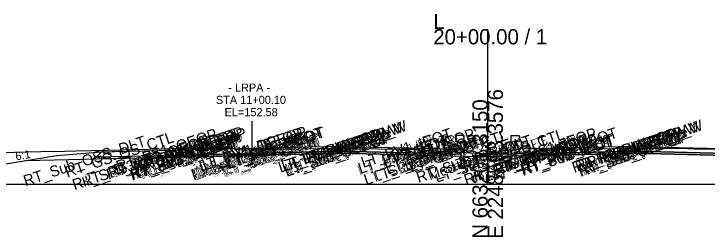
# Model space of a CAD drawing. Extents: x -26 to 2603, y -10 to 9566.
# Drawn here: x 1213 to 1340.3, y -9.7 to 31.3 of the extents above; entities that cross this region are included whole.
import ezdxf

# ---------------------------------------------------------------- set-up
doc = ezdxf.new("R2010")
doc.units = 0
for name, color, linetype in [('Exist Cross Section Cell', 7, 'Continuous'), ('Exist XS Center Line Elevation Label', 7, 'Continuous'), ('Exist XS Ground Line', 7, 'Continuous'), ('Prop CMT Concrete Structures', 7, 'Continuous'), ('Prop CMT Guardrail Graphics', 7, 'Continuous'), ('Prop CMT Pvmt Course 1', 7, 'Continuous'), ('Prop CMT Pvmt Course 2', 7, 'Continuous'), ('Prop CMT Pvmt Course 3 Wedge', 7, 'Continuous'), ('Prop CMT Pvmt Surface', 7, 'Continuous'), ('Prop CMT Pvmt Surface Overlay', 7, 'Continuous'), ('Prop CMT Pvmt Surface Shoulder', 7, 'Continuous'), ('Prop CMT Pvmt Wedge Surface 1', 7, 'Continuous'), ('Prop CMT Pvmt Wedge Surface 2', 7, 'Continuous'), ('Prop CMT Pvmt Wedge Surface 3', 7, 'Continuous'), ('Prop CMT Shld Paved Course 1', 7, 'Continuous'), ('Prop CMT Shld Paved Course 2', 7, 'Continuous'), ('Prop CMT Shld Paved Course 3', 7, 'Continuous'), ('Prop CMT Slope Grass', 7, 'Continuous'), ('Prop CMT Subgrade Earthwork', 7, 'Continuous'), ('Prop XS SE Text', 7, 'Continuous'), ('Prop XS Side Slope Text', 7, 'Continuous'), ('Prop XS Vertical Lines Alignments', 7, 'Continuous'), ('Scratch_Level_9', 7, 'Continuous'), ('Typical Guardrail CELL', 7, 'Continuous'), ('Typical Median Barrier CELL', 7, 'Continuous')]:
    doc.layers.add(name, color=color, linetype=linetype)

msp = doc.modelspace()

# ---------------------------------------------------------------- linework, layer by layer
at = {"layer": 'Exist Cross Section Cell'}
for p, q in [((1300, 0), (1300, 28.49)), ((1000, 0), (1300, 0)), ((1300, 0), (1600, 0))]:
    msp.add_line(p, q, dxfattribs=at)
at = {"layer": 'Exist XS Ground Line'}
for p, q in [((1254.11, 6.34), (1259.53, 6.44)), ((1259.53, 6.44), (1260.61, 6.45)), ((1260.61, 6.45), (1265.2, 6.51)), ((1265.2, 6.51), (1268.89, 6.55)), ((1268.89, 6.55), (1272.55, 6.6)), ((1272.55, 6.6), (1275.72, 6.56)), ((1275.72, 6.56), (1283.71, 6.45)), ((1283.71, 6.45), (1287.07, 6.41)), ((1287.07, 6.41), (1298.7, 5.67)), ((1308.12, 5.99), (1312.64, 6.41)), ((1312.64, 6.41), (1315.74, 6.46)), ((1315.74, 6.46), (1326.29, 6.63)), ((1326.29, 6.63), (1336.74, 6.55)), ((1336.74, 6.55), (1338, 6.54)), ((1338, 6.54), (1339.16, 6.53)), ((1339.16, 6.53), (1349.56, 6.46)), ((1224.32, 6.13), (1233, 6.33)), ((1298.7, 5.67), (1300, 5.64)), ((1300, 5.64), (1303.67, 5.56)), ((1303.67, 5.56), (1308.12, 5.99))]:
    msp.add_line(p, q, dxfattribs=at)
for points in [[(1233, 6.33), (1245, 6.63)], [(1245, 6.63), (1251, 6.78)], [(1251, 6.78), (1253, 6.71)], [(1253, 6.71), (1254.11, 6.34)], [(1220.31, 6.03), (1208.3, 5.73)], [(1220.31, 6.03), (1224.32, 6.13)]]:
    msp.add_lwpolyline(points, dxfattribs=at)
at = {"layer": 'Prop CMT Concrete Structures'}
for points in [[(1256.66, 5.33), (1245.85, 5.07)], [(1245.85, 5.06), (1256.66, 5.32)], [(1256.66, 5.33), (1260.67, 5.43)], [(1260.67, 5.42), (1256.66, 5.32)], [(1256.66, 5.32), (1256.66, 5.33)], [(1256.66, 5.33), (1256.66, 5.33), (1256.66, 5.32), (1256.66, 5.32)], [(1260.67, 5.43), (1260.67, 5.42)], [(1273, 5.73), (1261, 5.43)], [(1261, 5.42), (1273, 5.72)], [(1261, 5.43), (1261, 5.42)], [(1273, 5.73), (1285, 5.43)], [(1273, 5.72), (1273, 5.73)], [(1285, 5.42), (1273, 5.72)], [(1285, 5.43), (1285, 5.42)], [(1327, 5.73), (1315, 5.43)], [(1315, 5.42), (1327, 5.72)], [(1315, 5.43), (1315, 5.42)], [(1327, 5.73), (1351, 5.13)], [(1327, 5.72), (1327, 5.73)], [(1351, 5.12), (1327, 5.72)], [(1244.63, 5.04), (1244.63, 5.04), (1244.63, 5.03), (1244.63, 5.03)], [(1244.63, 5.03), (1244.63, 5.04)], [(1245.85, 5.07), (1245.85, 5.06)]]:
    msp.add_lwpolyline(points, dxfattribs=at)
at = {"layer": 'Prop CMT Guardrail Graphics'}
for points in [[(1295.7, 8.94), (1294.37, 8.94), (1294.1, 8.65)], [(1295.7, 8.94), (1294.37, 8.94), (1294.1, 8.65)], [(1295.7, 2.94), (1295.7, 8.94)], [(1304.3, 8.94), (1305.63, 8.94), (1305.9, 8.65)], [(1304.3, 8.94), (1305.63, 8.94), (1305.9, 8.65)], [(1304.3, 2.94), (1304.3, 8.94)], [(1294.1, 8.65), (1294.37, 8.36)], [(1294.1, 8.65), (1294.37, 8.36)], [(1294.37, 8.36), (1294.1, 8.07)], [(1294.37, 8.36), (1294.1, 8.07)], [(1294.1, 8.07), (1294.37, 7.78), (1295.04, 7.78)], [(1294.1, 8.07), (1294.37, 7.78), (1295.04, 7.78)], [(1295.04, 7.78), (1295.04, 2.94)], [(1305.9, 8.07), (1305.63, 7.78), (1304.96, 7.78)], [(1305.9, 8.07), (1305.63, 7.78), (1304.96, 7.78)], [(1304.96, 7.78), (1304.96, 2.94)], [(1305.9, 8.65), (1305.63, 8.36)], [(1305.9, 8.65), (1305.63, 8.36)], [(1305.63, 8.36), (1305.9, 8.07)], [(1305.63, 8.36), (1305.9, 8.07)], [(1285, 5.43), (1285, 5.42)], [(1290.79, 5.27), (1290.78, 5.28), (1290.28, 5.29), (1285, 5.43)], [(1285, 5.42), (1290.79, 5.27)], [(1309.21, 5.27), (1309.22, 5.28), (1309.72, 5.29), (1315, 5.43)], [(1315, 5.42), (1309.21, 5.27)], [(1315, 5.43), (1315, 5.42)], [(1244.63, 5.04), (1239.33, 4.91), (1238.83, 4.89), (1238.82, 4.88)], [(1238.82, 4.88), (1244.63, 5.03)], [(1244.63, 5.03), (1244.63, 5.04)], [(1295.04, 2.94), (1295.7, 2.94)], [(1304.96, 2.94), (1304.3, 2.94)]]:
    msp.add_lwpolyline(points, dxfattribs=at)
at = {"layer": 'Prop CMT Pvmt Course 1'}
for points in [[(1273, 6.97), (1261, 6.67)], [(1327, 6.97), (1351, 6.37)]]:
    msp.add_lwpolyline(points, dxfattribs=at)
at = {"layer": 'Prop CMT Pvmt Course 2'}
for p, q in [((1297, 6.21), (1294, 6.45)), ((1303, 6.21), (1306, 6.45)), ((1220.85, 5.25), (1204.26, 2.51)), ((1220.85, 5.25), (1204.26, 2.51)), ((1220.85, 5.25), (1204.26, 2.51)), ((1229, 5.9), (1220.85, 5.25)), ((1229, 5.9), (1220.85, 5.25)), ((1229, 5.9), (1220.85, 5.25)), ((1297, 6.21), (1300, 5.21)), ((1303, 6.21), (1300, 5.21))]:
    msp.add_line(p, q, dxfattribs=at)
at = {"layer": 'Prop CMT Pvmt Course 3 Wedge'}
for points in [[(1256.66, 5.33), (1256.66, 5.33)], [(1245.85, 5.07), (1244.63, 5.04)]]:
    msp.add_lwpolyline(points, dxfattribs=at)
at = {"layer": 'Prop CMT Pvmt Surface'}
msp.add_line((1260.67, 6.68), (1261, 6.67), dxfattribs=at)
for points in [[(1256.66, 6.58), (1244.63, 6.29)], [(1256.66, 6.58), (1260.67, 6.68)], [(1273, 6.97), (1261, 6.67)], [(1273, 6.97), (1285, 6.67)], [(1327, 6.97), (1315, 6.67)], [(1327, 6.97), (1351, 6.37)]]:
    msp.add_lwpolyline(points, dxfattribs=at)
at = {"layer": 'Prop CMT Pvmt Surface Shoulder'}
for points in [[(1256.66, 6.58), (1244.63, 6.29)], [(1256.66, 6.58), (1260.67, 6.68)], [(1256.66, 5.67), (1256.66, 6.58)], [(1260.67, 6.68), (1260.67, 5.77)], [(1273, 6.97), (1261, 6.67)], [(1261, 6.67), (1261, 5.76)], [(1273, 6.97), (1285, 6.67)], [(1273, 6.85), (1273, 6.97)], [(1273, 6.06), (1273, 6.85), (1273, 6.85)], [(1285, 6.67), (1285, 5.76)], [(1327, 6.97), (1315, 6.67)], [(1315, 6.67), (1315, 5.76)], [(1327, 6.85), (1327, 6.97)], [(1327, 6.97), (1351, 6.37)], [(1327, 6.06), (1327, 6.85), (1327, 6.85)], [(1244.63, 6.29), (1245.85, 6.32)], [(1245.85, 6.32), (1245.85, 5.4)], [(1245.85, 5.4), (1256.66, 5.67)], [(1260.67, 5.77), (1256.66, 5.67)], [(1261, 5.76), (1273, 6.06)], [(1285, 5.76), (1273, 6.06)], [(1315, 5.76), (1327, 6.06)], [(1351, 5.46), (1327, 6.06)]]:
    msp.add_lwpolyline(points, dxfattribs=at)
for points in [[(1256.66, 5.67), (1256.66, 6.46), (1256.66, 6.46), (1256.66, 5.67)], [(1244.63, 6.29), (1244.63, 5.37), (1244.63, 5.37)]]:
    msp.add_lwpolyline(points, close=True, dxfattribs=at)
at = {"layer": 'Prop CMT Pvmt Wedge Surface 1'}
for points in [[(1256.66, 6.58), (1256.66, 5.67), (1256.66, 5.67), (1256.66, 6.46), (1256.66, 6.46), (1256.66, 5.67)], [(1260.67, 5.77), (1260.67, 6.68)], [(1256.66, 5.67), (1260.67, 5.77)]]:
    msp.add_lwpolyline(points, dxfattribs=at)
at = {"layer": 'Prop CMT Pvmt Wedge Surface 2'}
for points in [[(1256.66, 6.58), (1256.66, 5.67)], [(1260.67, 5.77), (1260.67, 6.68)], [(1256.66, 5.67), (1260.67, 5.77)]]:
    msp.add_lwpolyline(points, dxfattribs=at)
at = {"layer": 'Prop CMT Pvmt Wedge Surface 3'}
for points in [[(1256.66, 6.58), (1256.66, 5.33)], [(1260.67, 5.43), (1260.67, 6.68)], [(1256.66, 5.33), (1260.67, 5.43)]]:
    msp.add_lwpolyline(points, dxfattribs=at)
at = {"layer": 'Prop CMT Shld Paved Course 1'}
for points in [[(1285, 5.76), (1285, 6.67)], [(1289, 6.57), (1294, 6.45), (1294.94, 5.51)], [(1311, 6.57), (1306, 6.45), (1305.06, 5.51)], [(1315, 5.76), (1315, 6.67)], [(1233.01, 6), (1229, 5.9), (1228.06, 4.96)], [(1239.68, 5.25), (1244.63, 5.37)], [(1244.63, 5.37), (1244.63, 6.29)], [(1289.94, 5.63), (1285, 5.76)], [(1310.06, 5.63), (1315, 5.76)]]:
    msp.add_lwpolyline(points, dxfattribs=at)
at = {"layer": 'Prop CMT Shld Paved Course 2'}
for points in [[(1244.63, 5.37), (1228.06, 4.96), (1227.72, 4.62)], [(1244.63, 5.04), (1244.63, 5.37)], [(1285, 5.43), (1285, 5.76)], [(1290.28, 5.29), (1285, 5.43)], [(1289, 5.66), (1294.94, 5.51), (1295.28, 5.17)], [(1311, 5.66), (1305.06, 5.51), (1304.72, 5.17)], [(1309.72, 5.29), (1315, 5.43)], [(1315, 5.43), (1315, 5.76)], [(1239.33, 4.91), (1244.63, 5.04)]]:
    msp.add_lwpolyline(points, dxfattribs=at)
at = {"layer": 'Prop CMT Shld Paved Course 3'}
for p, q in [((1260.67, 5.42), (1261, 5.42)), ((1260.67, 5.42), (1261, 5.42)), ((1244.63, 5.03), (1245.85, 5.07)), ((1244.63, 5.03), (1245.85, 5.07))]:
    msp.add_line(p, q, dxfattribs=at)
for points in [[(1256.66, 5.32), (1245.85, 5.06)], [(1256.66, 5.32), (1245.85, 5.06)], [(1256.66, 5.32), (1260.67, 5.42)], [(1256.66, 5.32), (1260.67, 5.42)], [(1256.66, 5.32), (1256.66, 5.32)], [(1256.66, 5.32), (1256.66, 5.32)], [(1273, 5.72), (1261, 5.42)], [(1273, 5.72), (1261, 5.42)], [(1273, 5.72), (1285, 5.42)], [(1273, 5.72), (1285, 5.42)], [(1285, 5.42), (1290.79, 5.27)], [(1285, 5.42), (1290.79, 5.27)], [(1290.79, 5.27), (1300, 5.04)], [(1309.21, 5.27), (1300, 5.04)], [(1315, 5.42), (1309.21, 5.27)], [(1315, 5.42), (1309.21, 5.27)], [(1327, 5.72), (1315, 5.42)], [(1327, 5.72), (1315, 5.42)], [(1327, 5.72), (1351, 5.12)], [(1327, 5.72), (1351, 5.12)], [(1238.82, 4.88), (1215.09, 4.29)], [(1238.82, 4.88), (1215.09, 4.29)], [(1244.63, 5.03), (1238.82, 4.88)], [(1244.63, 5.03), (1238.82, 4.88)], [(1244.63, 5.03), (1244.63, 5.03)], [(1244.63, 5.03), (1244.63, 5.03)]]:
    msp.add_lwpolyline(points, dxfattribs=at)
at = {"layer": 'Prop CMT Slope Grass'}
for points in [[(1244.63, 5.04), (1244.63, 5.04), (1244.63, 5.37), (1244.63, 5.37)], [(1244.63, 5.37), (1244.63, 5.04)], [(1256.66, 5.67), (1245.85, 5.4)], [(1245.85, 5.4), (1245.85, 5.07)], [(1245.85, 5.07), (1256.66, 5.33)], [(1256.66, 5.67), (1260.67, 5.77)], [(1256.66, 5.33), (1256.66, 5.67)], [(1256.66, 5.67), (1256.66, 5.67)], [(1260.67, 5.43), (1256.66, 5.33)], [(1260.67, 5.77), (1260.67, 5.43)], [(1273, 6.06), (1261, 5.76)], [(1261, 5.76), (1261, 5.43)], [(1261, 5.43), (1273, 5.73)], [(1273, 5.73), (1273, 6.06)], [(1273, 6.06), (1285, 5.76)], [(1285, 5.43), (1273, 5.73)], [(1285, 5.76), (1285, 5.43)], [(1327, 6.06), (1315, 5.76)], [(1315, 5.76), (1315, 5.43)], [(1315, 5.43), (1327, 5.73)], [(1327, 5.73), (1327, 6.06)], [(1327, 6.06), (1351, 5.46)], [(1351, 5.13), (1327, 5.73)]]:
    msp.add_lwpolyline(points, dxfattribs=at)
msp.add_lwpolyline([(1256.66, 5.67), (1256.66, 5.33), (1256.66, 5.33)], close=True, dxfattribs=at)
at = {"layer": 'Prop CMT Subgrade Earthwork'}
for points in [[(1285, 6.67), (1289, 6.57)], [(1289, 6.57), (1294, 6.45)], [(1311, 6.57), (1306, 6.45)], [(1315, 6.67), (1311, 6.57)], [(1244.63, 6.29), (1229, 5.9)]]:
    msp.add_lwpolyline(points, dxfattribs=at)
at = {"layer": 'Prop XS Vertical Lines Alignments'}
msp.add_line((1256.66, 11.58), (1256.66, 3.58), dxfattribs=at)
at = {"layer": 'Typical Guardrail CELL'}
for points in [[(1245.85, 5.4), (1244.63, 5.37)], [(1256.66, 5.67), (1256.66, 5.67)]]:
    msp.add_lwpolyline(points, dxfattribs=at)
at = {"layer": 'Typical Median Barrier CELL'}
for points in [[(1256.66, 6.46), (1256.66, 6.46)], [(1245.85, 6.32), (1244.63, 6.29)]]:
    msp.add_lwpolyline(points, dxfattribs=at)

# ---------------------------------------------------------------- texts
at = {"layer": 'Exist Cross Section Cell'}
for s, p in [('L', (1290, 28.49)), ('20+00.00 / 1', (1290, 25.69))]:
    msp.add_text(s, height=2.8, dxfattribs=at).set_placement(p)
for s, p in [('E 2248593.3576', (1302.8, -10)), ('N 663201.3150', (1300, -10))]:
    msp.add_text(s, height=2.8, rotation=90, dxfattribs=at).set_placement(p)
at = {"layer": 'Exist XS Center Line Elevation Label'}
msp.add_text('151.64', height=1.5, dxfattribs=at).set_placement((1297.15, 0.89))
at = {"layer": 'Prop CMT Pvmt Surface Overlay'}
msp.add_text('EL=152.58', height=1.5, dxfattribs=at).set_placement((1251.67, 12.5))
at = {"layer": 'Prop XS SE Text'}
for rotation, p in [(1.4195, (1248.02, 7.37)), (1.4321, (1263.23, 7.36)), (358.5679, (1276.23, 7.43)), (1.4321, (1317.23, 7.36)), (358.5679, (1330.23, 7.43))]:
    msp.add_text('0.025', height=1.5, rotation=rotation, dxfattribs=at).set_placement(p)
at = {"layer": 'Prop XS Side Slope Text'}
for s, rotation, p in [('3:1', 341.5651, (1296.7, 6.88)), ('3:1', 18.4349, (1300.83, 5.99)), ('6:1', 9.381, (1213.37, 4.39))]:
    msp.add_text(s, height=1.5, rotation=rotation, dxfattribs=at).set_placement(p)
at = {"layer": 'Prop XS Vertical Lines Alignments'}
for s, p in [('- LRPA -', (1252.35, 17)), ('STA 11+00.10', (1250.07, 14.75))]:
    msp.add_text(s, height=1.5, dxfattribs=at).set_placement(p)
at = {"layer": 'Scratch_Level_9'}
for s, height, rotation, p in [('LT_PV1_OEEOP_W', 2, 18.4332, (1261.92, 2.1)), ('LT_PV1_IEEOP_W', 2, 18.4332, (1262.53, 2.3)), ('RT_PV1_OEEOP_W', 2, 18.4332, (1315.87, 2.08)), ('RT_PV1_IEEOP_W', 2, 18.4332, (1316.48, 2.29)), ('RT_PV1_OEEOP', 2, 18.4332, (1235.29, 2.12)), ('RT_PV1_OEOT', 2, 18.4332, (1236.12, 2.39)), ('RT_PV1_IEEOP', 2, 18.4332, (1237.13, 2.36)), ('LT_PV1_OEEOP', 2, 18.4332, (1247.37, 2.31)), ('LT_PV1_IEEOP', 2, 18.4332, (1247.98, 2.51)), ('LT_PV1_OEOT', 2, 18.4332, (1252.2, 2.81)), ('LT_PV1_OEOT', 2, 18.4332, (1252.53, 2.8)), ('LT_PV1_CP_W', 2, 18.4332, (1264.58, 2.99)), ('LT_PV1_IEOT', 2, 18.4332, (1277.14, 3)), ('LT_PS1_IEOP', 2, 18.4332, (1281.2, 2.92)), ('RT_PS1_IEOP', 2, 18.4332, (1303.16, 2.9)), ('RT_PV1_IEOT', 2, 18.4332, (1307.1, 2.98)), ('RT_PV1_CP_W', 2, 18.4332, (1318.53, 2.97)), ('RT_PV1_CP', 2, 18.4332, (1320.32, 3.69)), ('RT_Sub_OSS_DLT', 2, 18.4332, (1215.12, -0.36)), ('RT_GS_OS_CTL', 2, 18.4332, (1222.79, 1.22)), ('RT_PS2_OEOP', 2, 18.4332, (1230.68, 1.2)), ('RT_PS1_OEOP', 2, 18.4332, (1232.16, 2.32)), ('RT_Sub_OEEOP', 2, 18.4332, (1234.67, 0.65)), ('RT_PV2_OEEOP', 2, 18.4332, (1234.76, 1.03)), ('RT_PV3_OEEOP', 2, 18.4332, (1234.76, 0.69)), ('RT_PV2_OEOT', 2, 18.4332, (1235.58, 1.3)), ('RT_PV2_IEEOP', 2, 18.4332, (1236.59, 1.26)), ('RT_PV3_IEEOP', 2, 18.4332, (1236.59, 0.93)), ('Exterior Boundary', 2, 18.4332, (1245.94, 0.72)), ('Exterior Boundary', 2, 18.4332, (1246.27, 0.71)), ('LT_Sub_OEEOP', 2, 18.4332, (1246.74, 0.97)), ('LT_PV2_OEEOP', 2, 18.4332, (1246.83, 1.34)), ('LT_PV3_OEEOP', 2, 18.4332, (1246.83, 1.01)), ('LT_Sub_IEEOP', 2, 18.4332, (1247.35, 1.17)), ('LT_PV2_IEEOP', 2, 18.4332, (1247.44, 1.54)), ('LT_PV3_IEEOP', 2, 18.4332, (1247.44, 1.21)), ('LT_Sub_OEOT', 2, 18.4332, (1251.57, 1.34)), ('LT_PV2_OEOT', 2, 18.4332, (1251.66, 1.71)), ('LT_PV3_OEOT', 2, 18.4332, (1251.66, 1.38)), ('PV1_PGL', 2, 18.4332, (1251.73, 3.89)), ('LT_Sub_OEOT', 2, 18.4332, (1251.9, 1.33)), ('LT_PV2_OEOT', 2, 18.4332, (1251.99, 1.7)), ('LT_PV3_OEOT', 2, 18.4332, (1251.99, 1.37)), ('Exterior Boundary', 1, 22.5575, (1256.26, 4.16)), ('LT_PV1_OEOT', 1, 22.5575, (1257.37, 4.62)), ('LT_Sub_OEEOP', 2, 18.4332, (1263.08, 1.36)), ('LT_PV2_OEEOP', 2, 18.4332, (1263.17, 1.73)), ('LT_PV3_OEEOP', 2, 18.4332, (1263.17, 1.4)), ('LT_Sub_IEEOP', 2, 18.4332, (1263.69, 1.56)), ('LT_PV2_IEEOP', 2, 18.4332, (1263.78, 1.93)), ('LT_PV3_IEEOP', 2, 18.4332, (1263.78, 1.6)), ('LT_PV1_CP', 2, 18.4332, (1266.37, 3.71)), ('LT_PV1_OEEOP_W', 1, 22.5575, (1268.16, 4.3)), ('LT_PV1_IEEOP_W', 1, 22.5575, (1268.51, 4.44)), ('LT_PV1_CP_W', 1, 22.5575, (1269.42, 4.82)), ('LT_PV1_CP', 1, 22.5575, (1270.3, 5.31)), ('LT_PV2_IEOT', 2, 18.4332, (1276.61, 1.9)), ('LT_PV3_IEOT', 2, 18.4332, (1276.61, 1.57)), ('LT_PS2_IEOP', 2, 18.4332, (1281.61, 1.8)), ('LT_PV1_IEOT', 1, 22.5575, (1281.72, 4.77)), ('LT_GS_IS_CTL', 2, 18.4332, (1285.84, 2.23)), ('RT_Sub_ISS_DLT', 2, 18.4332, (1287.27, 0.26)), ('LT_Sub_ISS_DLT', 2, 18.4332, (1290.64, 0.27)), ('RT_GS_IS_CTL', 2, 18.4332, (1295.8, 2.21)), ('RT_PS2_IEOP', 2, 18.4332, (1301.68, 1.79)), ('RT_Sub_IEOT', 2, 18.4332, (1306.47, 1.52)), ('RT_PV2_IEOT', 2, 18.4332, (1306.56, 1.89)), ('RT_PV3_IEOT', 2, 18.4332, (1306.56, 1.56)), ('RT_PS1_IEOP', 1, 22.5575, (1307.71, 4.66)), ('RT_PV1_IEOT', 1, 22.5575, (1311.67, 4.75)), ('RT_Sub_OEEOP', 2, 18.4332, (1317.04, 1.34)), ('RT_PV2_OEEOP', 2, 18.4332, (1317.13, 1.71)), ('RT_PV3_OEEOP', 2, 18.4332, (1317.13, 1.38)), ('RT_Sub_IEEOP', 2, 18.4332, (1317.65, 1.55)), ('RT_PV2_IEEOP', 2, 18.4332, (1317.74, 1.91)), ('RT_PV3_IEEOP', 2, 18.4332, (1317.74, 1.58)), ('RT_PV1_OEEOP_W', 1, 22.5575, (1322.11, 4.27)), ('RT_PV1_IEEOP_W', 1, 22.5575, (1322.46, 4.42)), ('RT_PV1_CP_W', 1, 22.5575, (1323.36, 4.8)), ('RT_PV1_CP', 1, 22.5575, (1324.25, 5.29)), ('RT_Sub_Trench_Out', 2, 18.4332, (1224.11, -1.08)), ('RT_PS3_Shelf_Out', 2, 18.4332, (1225.81, -0.5)), ('RT_PS3_OEOP', 2, 18.4332, (1230.34, 0.85)), ('RT_Sub_OEOT', 2, 18.4332, (1235.49, 0.93)), ('RT_PV3_OEOT', 2, 18.4332, (1235.58, 0.97)), ('RT_Sub_IEEOP', 2, 18.4332, (1236.5, 0.89)), ('Sub_PGL', 2, 18.4332, (1251.1, 2.42)), ('PV2_PGL', 2, 18.4332, (1251.19, 2.79)), ('PV3_PGL', 2, 18.4332, (1251.19, 2.46)), ('LT_PV2_OEOT', 1, 22.5575, (1257.26, 3.66)), ('LT_PV3_OEOT', 1, 22.5575, (1257.26, 3.33)), ('LT_Sub_OEOT', 1, 22.5575, (1257.28, 3.33)), ('LT_PV2_OEEOP', 1, 22.5575, (1268.94, 3.83)), ('LT_PV3_OEEOP', 1, 22.5575, (1268.94, 3.5)), ('LT_Sub_OEEOP', 1, 22.5575, (1268.96, 3.5)), ('LT_PV2_IEEOP', 1, 22.5575, (1269.29, 3.97)), ('LT_PV3_IEEOP', 1, 22.5575, (1269.29, 3.64)), ('LT_Sub_IEEOP', 1, 22.5575, (1269.31, 3.64)), ('LT_Sub_IEOT', 2, 18.4332, (1276.52, 1.53)), ('LT_Sub_Trench_In', 2, 18.4332, (1277.66, -0.16)), ('LT_PS3_Shelf_In', 2, 18.4332, (1279.34, 0.41)), ('LT_PV2_IEOT', 1, 22.5575, (1281.61, 3.81)), ('LT_PV3_IEOT', 1, 22.5575, (1281.61, 3.48)), ('LT_Sub_IEOT', 1, 22.5575, (1281.64, 3.48)), ('LT_PS3_IEOP', 2, 18.4332, (1281.94, 1.46)), ('LT_PS1_IEOP', 1, 22.5575, (1285.76, 4.69)), ('LT_Sub_Trench_In', 1, 22.5575, (1286.11, 2.78)), ('LT_PS2_IEOP', 1, 22.5575, (1286.59, 3.7)), ('LT_PS3_Shelf_In', 1, 22.5575, (1286.6, 3)), ('Med_Ditch_CTL', 2, 18.4332, (1289.34, 0.72)), ('LT_GS_IS_CTL', 1, 22.5575, (1291.35, 4.28)), ('RT_Sub_ISS_DLT', 1, 22.5575, (1294.06, 2.68)), ('RT_Sub_Trench_In', 2, 18.4332, (1296.04, -0.17)), ('LT_Sub_ISS_DLT', 1, 22.5575, (1297.45, 2.71)), ('RT_PS3_Shelf_In', 2, 18.4332, (1297.73, 0.4)), ('RT_PS3_IEOP', 2, 18.4332, (1301.34, 1.45)), ('RT_GS_IS_CTL', 1, 22.5575, (1301.3, 4.25)), ('RT_Sub_Trench_In', 1, 22.5575, (1304.47, 2.76)), ('RT_PS3_Shelf_In', 1, 22.5575, (1304.99, 2.98)), ('RT_PS2_IEOP', 1, 22.5575, (1306.66, 3.68)), ('RT_PV2_IEOT', 1, 22.5575, (1311.56, 3.78)), ('RT_PV3_IEOT', 1, 22.5575, (1311.56, 3.45)), ('RT_Sub_IEOT', 1, 22.5575, (1311.58, 3.45)), ('RT_PV2_OEEOP', 1, 22.5575, (1322.88, 3.8)), ('RT_PV3_OEEOP', 1, 22.5575, (1322.88, 3.47)), ('RT_Sub_OEEOP', 1, 22.5575, (1322.9, 3.47)), ('RT_PV2_IEEOP', 1, 22.5575, (1323.23, 3.95)), ('RT_PV3_IEEOP', 1, 22.5575, (1323.23, 3.62)), ('RT_Sub_IEEOP', 1, 22.5575, (1323.26, 3.62)), ('LT_PS3_IEOP', 1, 22.5575, (1286.93, 3.36)), ('Med_Ditch_CTL', 1, 22.5575, (1295.94, 3.1)), ('RT_PS3_IEOP', 1, 22.5575, (1306.32, 3.34))]:
    msp.add_text(s, height=height, rotation=rotation, dxfattribs=at).set_placement(p)

doc.saveas('drawing.dxf')
